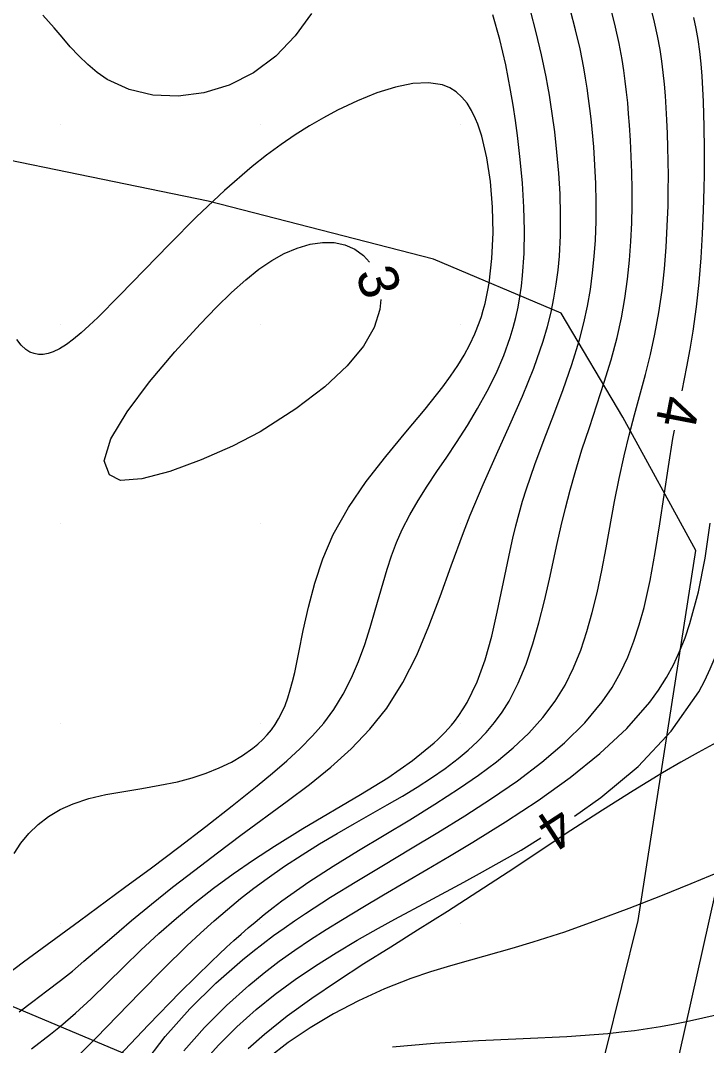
# Model space of a CAD drawing. Extents: x 2602990 to 2605851, y 618069 to 619180.
# Drawn here: x 2603388 to 2603422.3, y 618573.9 to 618625.2 of the extents above; entities that cross this region are included whole.
import ezdxf

# ---------------------------------------------------------------- set-up
doc = ezdxf.new("R2010")
doc.units = 0
for name, color, linetype in [('DTM Contours Major', 7, 'Continuous'), ('DTM Contours Major Text', 7, 'Continuous'), ('DTM Contours Minor', 7, 'Continuous'), ('DTM Contours Minor Text', 7, 'Continuous'), ('Exist DTM Crownline', 7, 'Continuous'), ('Exist DTM QL2 LIDAR Elevation Point', 7, 'Continuous'), ('Exist Roads EOP', 7, 'Continuous'), ('PH Exist DTM Breakline', 7, 'Continuous'), ('PH Exist DTM Obscure Area', 7, 'Continuous')]:
    doc.layers.add(name, color=color, linetype=linetype)

msp = doc.modelspace()

# ---------------------------------------------------------------- linework, layer by layer
at = {"layer": 'DTM Contours Major'}
for points in [[(2603421.115, 618606.655), (2603421.353, 618607.864), (2603421.517, 618608.748), (2603421.666, 618609.636), (2603421.834, 618610.857), (2603421.967, 618612.086), (2603422.067, 618613.309), (2603422.14, 618614.512), (2603422.189, 618615.684), (2603422.219, 618616.811), (2603422.229, 618617.466), (2603422.234, 618618.721), (2603422.219, 618619.914), (2603422.206, 618620.493), (2603422.186, 618621.142), (2603422.157, 618621.78), (2603422.119, 618622.408), (2603422.067, 618623.027), (2603422, 618623.638), (2603421.913, 618624.241), (2603421.814, 618624.797), (2603421.697, 618625.349)], [(2603394.113, 618572.85), (2603395.244, 618574.318), (2603396.479, 618575.703), (2603397.777, 618576.988), (2603399.101, 618578.155), (2603399.62, 618578.578), (2603400.139, 618578.983), (2603400.66, 618579.373), (2603401.186, 618579.751), (2603401.718, 618580.12), (2603402.258, 618580.484), (2603403.521, 618581.297), (2603404.826, 618582.103), (2603406.162, 618582.906), (2603407.517, 618583.714), (2603408.879, 618584.535), (2603410.237, 618585.374), (2603411.573, 618586.237), (2603412.868, 618587.13), (2603414.096, 618588.057), (2603415.23, 618589.021), (2603416.246, 618590.028), (2603417.118, 618591.081), (2603417.604, 618591.803), (2603418.024, 618592.548), (2603418.387, 618593.319), (2603418.699, 618594.117), (2603418.969, 618594.945), (2603419.205, 618595.803), (2603419.51, 618597.152), (2603419.77, 618598.554), (2603420, 618599.987), (2603420.428, 618602.862), (2603420.655, 618604.261), (2603420.734, 618604.691)]]:
    msp.add_lwpolyline(points, dxfattribs=at)
at = {"layer": 'DTM Contours Minor'}
for points in [[(2603392.894, 618573.313), (2603394.401, 618574.903), (2603395.992, 618576.541), (2603397.555, 618578.086), (2603397.937, 618578.45), (2603398.311, 618578.798), (2603398.677, 618579.133), (2603399.036, 618579.453), (2603399.39, 618579.761), (2603399.738, 618580.056), (2603400.19, 618580.425), (2603400.636, 618580.777), (2603401.081, 618581.113), (2603401.527, 618581.438), (2603401.976, 618581.754), (2603402.431, 618582.064), (2603403.651, 618582.856), (2603404.912, 618583.634), (2603407.476, 618585.179), (2603408.741, 618585.959), (2603409.967, 618586.752), (2603410.914, 618587.407), (2603411.814, 618588.082), (2603412.657, 618588.783), (2603413.434, 618589.517), (2603414.137, 618590.29), (2603414.754, 618591.109), (2603415.251, 618591.923), (2603415.676, 618592.778), (2603416.038, 618593.671), (2603416.348, 618594.598), (2603416.616, 618595.555), (2603416.852, 618596.538), (2603417.089, 618597.658), (2603417.308, 618598.797), (2603417.736, 618601.105), (2603417.963, 618602.259), (2603418.213, 618603.402), (2603418.467, 618604.432), (2603418.736, 618605.45), (2603419.278, 618607.468), (2603419.528, 618608.474), (2603419.751, 618609.484), (2603419.949, 618610.58), (2603420.106, 618611.676), (2603420.226, 618612.766), (2603420.313, 618613.843), (2603420.372, 618614.898), (2603420.407, 618615.926), (2603420.42, 618616.686), (2603420.423, 618617.426), (2603420.416, 618618.149), (2603420.401, 618618.855), (2603420.379, 618619.547), (2603420.349, 618620.225), (2603420.317, 618620.827), (2603420.277, 618621.42), (2603420.229, 618622.007), (2603420.169, 618622.589), (2603420.096, 618623.168), (2603420.008, 618623.746), (2603419.882, 618624.427), (2603419.731, 618625.108), (2603419.556, 618625.792)], [(2603387.239, 618577.371), (2603388.146, 618578.068), (2603389.074, 618578.749), (2603390.949, 618580.111), (2603393.204, 618581.776), (2603394.549, 618582.776), (2603395.914, 618583.804), (2603397.272, 618584.841), (2603398.593, 618585.871), (2603399.849, 618586.878), (2603400.609, 618587.507), (2603401.326, 618588.128), (2603401.995, 618588.748), (2603402.612, 618589.377), (2603403.173, 618590.021), (2603403.673, 618590.691), (2603404.153, 618591.467), (2603404.564, 618592.275), (2603404.918, 618593.107), (2603405.226, 618593.954), (2603405.499, 618594.809), (2603405.749, 618595.663), (2603406.141, 618597.046), (2603406.347, 618597.726), (2603406.57, 618598.397), (2603406.819, 618599.058), (2603407.103, 618599.709), (2603407.48, 618600.444), (2603407.902, 618601.168), (2603408.359, 618601.888), (2603408.84, 618602.609), (2603409.332, 618603.336), (2603409.826, 618604.074), (2603410.363, 618604.912), (2603410.877, 618605.769), (2603411.359, 618606.641), (2603411.799, 618607.525), (2603412.186, 618608.419), (2603412.512, 618609.319), (2603412.664, 618609.823), (2603412.795, 618610.33), (2603412.905, 618610.842), (2603412.997, 618611.361), (2603413.072, 618611.889), (2603413.13, 618612.428), (2603413.203, 618613.535), (2603413.221, 618614.681), (2603413.191, 618615.855), (2603413.12, 618617.046), (2603413.012, 618618.243), (2603412.874, 618619.435), (2603412.772, 618620.195), (2603412.657, 618620.953), (2603412.529, 618621.714), (2603412.283, 618622.981), (2603411.989, 618624.247), (2603411.645, 618625.49)], [(2603387.922, 618575.557), (2603388.61, 618576.081), (2603389.309, 618576.602), (2603390, 618577.128), (2603390.594, 618577.602), (2603391.175, 618578.087), (2603392.336, 618579.085), (2603392.932, 618579.6), (2603393.551, 618580.126), (2603394.55, 618580.95), (2603395.61, 618581.795), (2603396.717, 618582.654), (2603397.862, 618583.524), (2603399.032, 618584.398), (2603401.345, 618586.101), (2603402.456, 618586.942), (2603403.53, 618587.812), (2603404.546, 618588.727), (2603405.485, 618589.705), (2603406.327, 618590.764), (2603407.133, 618592.044), (2603407.826, 618593.419), (2603408.439, 618594.867), (2603409.003, 618596.363), (2603409.548, 618597.885), (2603410.168, 618599.568), (2603410.508, 618600.434), (2603411.152, 618601.96), (2603411.821, 618603.466), (2603412.485, 618604.945), (2603413.116, 618606.39), (2603413.684, 618607.792), (2603414.158, 618609.145), (2603414.373, 618609.875), (2603414.552, 618610.592), (2603414.699, 618611.298), (2603414.815, 618611.998), (2603414.904, 618612.695), (2603414.968, 618613.394), (2603415.022, 618614.431), (2603415.032, 618615.474), (2603415.003, 618616.519), (2603414.941, 618617.562), (2603414.849, 618618.598), (2603414.734, 618619.623), (2603414.611, 618620.539), (2603414.542, 618620.995), (2603414.469, 618621.452), (2603414.389, 618621.911), (2603414.304, 618622.373), (2603414.075, 618623.479), (2603413.812, 618624.592), (2603413.518, 618625.696)], [(2603388.543, 618573.707), (2603389.494, 618574.432), (2603390, 618574.836), (2603390.751, 618575.49), (2603391.528, 618576.216), (2603392.333, 618576.996), (2603393.165, 618577.812), (2603394.028, 618578.645), (2603394.922, 618579.476), (2603395.803, 618580.252), (2603396.715, 618581.01), (2603397.66, 618581.749), (2603398.638, 618582.471), (2603399.652, 618583.174), (2603400.704, 618583.859), (2603402.136, 618584.734), (2603405.018, 618586.433), (2603406.377, 618587.281), (2603407.622, 618588.141), (2603408.706, 618589.026), (2603408.892, 618589.2), (2603409.07, 618589.374), (2603409.241, 618589.551), (2603409.405, 618589.731), (2603409.562, 618589.913), (2603409.712, 618590.099), (2603409.94, 618590.405), (2603410.152, 618590.723), (2603410.349, 618591.052), (2603410.847, 618592.078), (2603411.25, 618593.189), (2603411.581, 618594.363), (2603411.862, 618595.577), (2603412.365, 618598.031), (2603412.499, 618598.655), (2603412.64, 618599.274), (2603412.791, 618599.89), (2603412.953, 618600.505), (2603413.129, 618601.122), (2603413.32, 618601.743), (2603413.741, 618602.971), (2603414.205, 618604.216), (2603414.687, 618605.469), (2603415.16, 618606.723), (2603415.599, 618607.97), (2603415.978, 618609.2), (2603416.197, 618610.055), (2603416.377, 618610.899), (2603416.521, 618611.734), (2603416.632, 618612.563), (2603416.714, 618613.386), (2603416.769, 618614.206), (2603416.803, 618615.154), (2603416.809, 618616.097), (2603416.79, 618617.031), (2603416.748, 618617.956), (2603416.687, 618618.867), (2603416.608, 618619.763), (2603416.556, 618620.278), (2603416.498, 618620.788), (2603416.433, 618621.296), (2603416.361, 618621.803), (2603416.281, 618622.312), (2603416.192, 618622.823), (2603416.002, 618623.773), (2603415.78, 618624.732), (2603415.526, 618625.694)], [(2603402.567, 618625.549), (2603401.751, 618624.425), (2603400.77, 618623.416), (2603399.651, 618622.576), (2603398.447, 618621.965), (2603397.18, 618621.575), (2603395.891, 618621.407), (2603394.627, 618621.462), (2603393.429, 618621.741), (2603392.341, 618622.245), (2603391.833, 618622.594), (2603391.36, 618622.991), (2603390.914, 618623.426), (2603390.49, 618623.886), (2603390.081, 618624.359), (2603389.681, 618624.834), (2603389.122, 618625.472)], [(2603390.825, 618573.301), (2603391.789, 618574.256), (2603392.856, 618575.35), (2603393.992, 618576.522), (2603395.161, 618577.711), (2603396.329, 618578.859), (2603397.012, 618579.502), (2603397.686, 618580.11), (2603398.352, 618580.686), (2603399.014, 618581.231), (2603399.674, 618581.748), (2603400.336, 618582.239), (2603401.211, 618582.847), (2603402.089, 618583.42), (2603402.968, 618583.963), (2603403.844, 618584.482), (2603404.713, 618584.983), (2603406.349, 618585.917), (2603407.11, 618586.361), (2603407.85, 618586.81), (2603408.565, 618587.269), (2603409.25, 618587.744), (2603409.9, 618588.238), (2603410.396, 618588.655), (2603410.866, 618589.091), (2603411.307, 618589.553), (2603411.719, 618590.042), (2603412.101, 618590.564), (2603412.451, 618591.122), (2603412.905, 618592.009), (2603413.3, 618592.969), (2603413.643, 618593.985), (2603413.947, 618595.044), (2603414.22, 618596.131), (2603414.473, 618597.231), (2603414.865, 618599.007), (2603415.065, 618599.895), (2603415.276, 618600.785), (2603415.503, 618601.676), (2603415.751, 618602.569), (2603416.097, 618603.694), (2603416.469, 618604.822), (2603416.848, 618605.951), (2603417.218, 618607.081), (2603417.562, 618608.208), (2603417.861, 618609.332), (2603418.076, 618610.309), (2603418.248, 618611.279), (2603418.381, 618612.242), (2603418.479, 618613.195), (2603418.547, 618614.135), (2603418.59, 618615.061), (2603418.609, 618615.916), (2603418.611, 618616.756), (2603418.597, 618617.581), (2603418.569, 618618.391), (2603418.529, 618619.185), (2603418.479, 618619.963), (2603418.436, 618620.519), (2603418.388, 618621.069), (2603418.333, 618621.615), (2603418.269, 618622.158), (2603418.194, 618622.701), (2603418.109, 618623.246), (2603417.96, 618624.051), (2603417.784, 618624.865), (2603417.581, 618625.686)], [(2603387.68, 618583.48), (2603388.018, 618584.003), (2603388.419, 618584.49), (2603388.881, 618584.936), (2603389.404, 618585.336), (2603389.987, 618585.684), (2603390.63, 618585.975), (2603391.425, 618586.234), (2603392.276, 618586.434), (2603393.164, 618586.597), (2603394.069, 618586.746), (2603394.971, 618586.9), (2603395.852, 618587.082), (2603396.586, 618587.277), (2603397.284, 618587.507), (2603397.942, 618587.771), (2603398.553, 618588.068), (2603399.115, 618588.396), (2603399.621, 618588.753), (2603399.882, 618588.967), (2603400.124, 618589.193), (2603400.347, 618589.429), (2603400.553, 618589.679), (2603400.741, 618589.943), (2603400.912, 618590.223), (2603401.083, 618590.553), (2603401.236, 618590.905), (2603401.374, 618591.279), (2603401.499, 618591.677), (2603401.614, 618592.099), (2603401.721, 618592.546), (2603401.934, 618593.558), (2603402.153, 618594.659), (2603402.407, 618595.823), (2603402.721, 618597.026), (2603403.125, 618598.244), (2603403.645, 618599.453), (2603404.406, 618600.805), (2603405.303, 618602.111), (2603406.279, 618603.37), (2603407.28, 618604.581), (2603408.248, 618605.742), (2603409.13, 618606.854), (2603409.522, 618607.391), (2603409.879, 618607.92), (2603410.2, 618608.446), (2603410.487, 618608.976), (2603410.74, 618609.512), (2603410.958, 618610.061), (2603411.064, 618610.375), (2603411.161, 618610.694), (2603411.248, 618611.02), (2603411.325, 618611.354), (2603411.394, 618611.696), (2603411.454, 618612.046), (2603411.596, 618613.273), (2603411.653, 618614.559), (2603411.626, 618615.859), (2603411.521, 618617.13), (2603411.339, 618618.325), (2603411.086, 618619.4), (2603410.99, 618619.709), (2603410.888, 618620.001), (2603410.777, 618620.275), (2603410.576, 618620.69), (2603410.348, 618621.054), (2603410.092, 618621.367), (2603409.803, 618621.625), (2603409.48, 618621.827), (2603409.119, 618621.972), (2603408.425, 618622.083), (2603407.633, 618622.043), (2603406.764, 618621.867), (2603405.833, 618621.574), (2603404.86, 618621.18), (2603403.861, 618620.702), (2603403.162, 618620.329), (2603402.459, 618619.921), (2603401.751, 618619.475), (2603401.037, 618618.99), (2603400.318, 618618.462), (2603399.592, 618617.888), (2603398.2, 618616.679), (2603396.811, 618615.362), (2603395.454, 618614.002), (2603392.949, 618611.42), (2603391.86, 618610.327), (2603391.432, 618609.919), (2603391.029, 618609.555), (2603390.65, 618609.238), (2603390.293, 618608.972), (2603389.955, 618608.76), (2603389.635, 618608.605), (2603389.379, 618608.521), (2603389.134, 618608.478), (2603388.9, 618608.477), (2603388.678, 618608.516), (2603388.468, 618608.596), (2603388.271, 618608.716), (2603388.028, 618608.935), (2603387.809, 618609.22)], [(2603392.446, 618602.446), (2603392.177, 618603.152), (2603392.523, 618604.246), (2603393.331, 618605.604), (2603394.447, 618607.1), (2603395.718, 618608.607), (2603396.99, 618610), (2603397.808, 618610.845), (2603398.562, 618611.58), (2603399.267, 618612.209), (2603399.933, 618612.74), (2603400.572, 618613.177), (2603401.196, 618613.527), (2603401.849, 618613.806), (2603402.488, 618613.992), (2603403.105, 618614.082), (2603403.69, 618614.074), (2603404.235, 618613.964), (2603404.729, 618613.752), (2603405.165, 618613.436), (2603405.461, 618613.102)], [(2603406.036, 618611.233), (2603405.99, 618610.721), (2603405.705, 618609.83), (2603405.165, 618608.89), (2603404.346, 618607.899), (2603403.227, 618606.856), (2603401.785, 618605.757), (2603400, 618604.601), (2603398.612, 618603.883), (2603397.046, 618603.194), (2603395.473, 618602.62), (2603394.067, 618602.247), (2603393, 618602.16), (2603392.446, 618602.446)], [(2603415.719, 618585.357), (2603417.038, 618586.283), (2603418.907, 618587.851), (2603420.572, 618589.613), (2603421.941, 618591.587), (2603422.243, 618592.148), (2603422.519, 618592.726), (2603422.77, 618593.322), (2603422.998, 618593.937), (2603423.204, 618594.572), (2603423.389, 618595.227), (2603423.898, 618597.707), (2603424.225, 618600.268), (2603424.44, 618602.719), (2603424.611, 618604.866), (2603424.807, 618606.517), (2603425.097, 618607.48), (2603425.195, 618607.712), (2603425.302, 618607.893), (2603425.414, 618608.052), (2603425.523, 618608.219), (2603425.625, 618608.425), (2603425.714, 618608.7)], [(2603396.173, 618573.607), (2603397.208, 618574.78), (2603398.3, 618575.875), (2603399.422, 618576.881), (2603400.185, 618577.505), (2603400.952, 618578.09), (2603401.725, 618578.644), (2603402.508, 618579.173), (2603403.303, 618579.685), (2603404.114, 618580.188), (2603405.128, 618580.8), (2603406.171, 618581.416), (2603408.343, 618582.686), (2603409.476, 618583.355), (2603410.641, 618584.055), (2603412.27, 618585.066), (2603413.909, 618586.145), (2603415.504, 618587.287), (2603417.002, 618588.489), (2603418.35, 618589.746), (2603419.495, 618591.056), (2603419.936, 618591.67), (2603420.329, 618592.298), (2603420.678, 618592.941), (2603420.986, 618593.605), (2603421.26, 618594.291), (2603421.502, 618595.003), (2603421.93, 618596.596), (2603422.263, 618598.281), (2603422.523, 618600.02)], [(2603424.124, 618589.747), (2603421.918, 618588.54), (2603421.048, 618588.053), (2603420.13, 618587.522), (2603418.654, 618586.628), (2603417.119, 618585.656), (2603415.549, 618584.635), (2603412.407, 618582.559), (2603410.886, 618581.561), (2603409.367, 618580.584), (2603407.87, 618579.64), (2603406.527, 618578.801), (2603405.182, 618577.956), (2603403.857, 618577.099), (2603402.572, 618576.228), (2603401.347, 618575.339), (2603400.204, 618574.429), (2603399.389, 618573.708)], [(2603397.057, 618572.932), (2603397.907, 618573.894), (2603398.823, 618574.809), (2603399.789, 618575.673), (2603400.748, 618576.446), (2603401.738, 618577.174), (2603402.754, 618577.862), (2603403.792, 618578.517), (2603404.849, 618579.146), (2603405.921, 618579.755), (2603406.736, 618580.203), (2603408.41, 618581.105), (2603410.18, 618582.055), (2603411.117, 618582.566), (2603413.051, 618583.658), (2603414.043, 618584.268)], [(2603423.006, 618582.571), (2603421.553, 618581.972), (2603420.023, 618581.351), (2603418.441, 618580.728), (2603416.834, 618580.123), (2603415.226, 618579.553), (2603413.643, 618579.039), (2603412.583, 618578.725), (2603410.523, 618578.15), (2603409.518, 618577.863), (2603408.525, 618577.559), (2603407.541, 618577.224), (2603406.213, 618576.704), (2603404.916, 618576.113), (2603403.667, 618575.463), (2603402.487, 618574.762), (2603401.392, 618574.022), (2603400.402, 618573.251)], [(2603406.617, 618573.809), (2603408.71, 618573.993), (2603410.916, 618574.117), (2603413.155, 618574.215), (2603415.343, 618574.323), (2603417.402, 618574.477), (2603418.079, 618574.548), (2603418.737, 618574.63), (2603419.384, 618574.722), (2603420.026, 618574.827), (2603420.672, 618574.944), (2603421.327, 618575.073), (2603422.974, 618575.448)]]:
    msp.add_lwpolyline(points, dxfattribs=at)
at = {"layer": 'Exist DTM Crownline'}
msp.add_spline([(2603233.488, 618380.754), (2603285.185, 618400.095), (2603335.457, 618418.629), (2603390.812, 618439.069), (2603440.087, 618457.325), (2603493.996, 618477.231), (2603542.655, 618495.301), (2603600.808, 618516.867), (2603653.659, 618536.362), (2603706.222, 618555.742), (2603764.811, 618577.593), (2603823.52, 618599.847), (2603878.564, 618620.56), (2603937.951, 618643.078), (2603997.369, 618665.789), (2604036.209, 618680.665), (2604055.311, 618688.017)], degree=3, dxfattribs=at)
at = {"layer": 'Exist DTM QL2 LIDAR Elevation Point'}
for p, q in [((2603390, 618620), (2603390, 618620)), ((2603400, 618620), (2603400, 618620)), ((2603410, 618620), (2603410, 618620)), ((2603390, 618610), (2603390, 618610)), ((2603400, 618610), (2603400, 618610)), ((2603410, 618610), (2603410, 618610)), ((2603390, 618600), (2603390, 618600)), ((2603400, 618600), (2603400, 618600)), ((2603410, 618600), (2603410, 618600)), ((2603390, 618590), (2603390, 618590)), ((2603400, 618590), (2603400, 618590)), ((2603410, 618590), (2603410, 618590)), ((2603390, 618580), (2603390, 618580)), ((2603400, 618580), (2603400, 618580)), ((2603410, 618580), (2603410, 618580))]:
    msp.add_line(p, q, dxfattribs=at)
at = {"layer": 'Exist Roads EOP'}
for points in [[(2603230.17, 618389.98), (2603282.929, 618409.597), (2603332.773, 618427.868), (2603388.167, 618448.413), (2603437.203, 618466.721), (2603490.778, 618486.527), (2603539.039, 618504.558), (2603597.451, 618526.156), (2603651.053, 618545.972), (2603705.208, 618566.084), (2603762.02, 618587.183), (2603820.334, 618609.162), (2603876.341, 618629.99), (2603934.909, 618652.28), (2603996.409, 618675.568), (2604033.216, 618689.957), (2604052.01, 618697.199)], [(2604034.633, 618668.486), (2603984.89, 618650.123), (2603936.767, 618631.654), (2603888.195, 618613.335), (2603837.766, 618594.258), (2603782.918, 618573.705), (2603731.939, 618554.39), (2603671.126, 618532.171), (2603621.822, 618514.106), (2603561.545, 618491.877), (2603506.421, 618471.293), (2603452.163, 618451.33), (2603398.364, 618431.316), (2603341.431, 618410.355), (2603281.65, 618388.199), (2603223.033, 618366.475), (2603185.717, 618352.612)]]:
    msp.add_spline(points, degree=3, dxfattribs=at)
at = {"layer": 'PH Exist DTM Breakline'}
msp.add_lwpolyline([(2603408.22, 618711.909), (2603415.864, 618676.266), (2603422.019, 618648.891), (2603426.776, 618631.517), (2603427.443, 618626.233), (2603427.478, 618620.512), (2603427.295, 618608.569), (2603425.141, 618592.108), (2603420.965, 618573.458), (2603416.114, 618558.205), (2603413.059, 618550.236), (2603411.173, 618537.294), (2603410.55, 618525.353), (2603410.291, 618510.77), (2603410.807, 618500.206), (2603412.958, 618489.948), (2603414.564, 618484.094), (2603414.609, 618480.322), (2603413.96, 618476.113), (2603411.856, 618470.088), (2603407.732, 618462.124), (2603403.683, 618456.863), (2603402.289, 618454.592)], dxfattribs=at)
at = {"layer": 'PH Exist DTM Obscure Area'}
for points in [[(2603415.062, 618610.55), (2603408.666, 618613.245), (2603397.386, 618616.155), (2603380.334, 618619.663), (2603369.118, 618622.826), (2603357.376, 618622.185), (2603344.501, 618610.191), (2603345.683, 618605.363), (2603345.666, 618601.682), (2603345.573, 618595.591), (2603345.433, 618592.8), (2603344.964, 618587.79), (2603341.454, 618583.555), (2603337.398, 618584.59), (2603330.182, 618588.114), (2603322.13, 618589.549), (2603312.672, 618588.833), (2603302.01, 618588.504), (2603289.628, 618586.533), (2603284.025, 618582.562), (2603282.198, 618572.038)], [(2603414.824, 618563.614), (2603418.913, 618580.137), (2603421.794, 618598.652), (2603418.146, 618605.332), (2603415.062, 618610.55)], [(2603338.976, 618569.608), (2603342.869, 618574.284), (2603345.549, 618577.444), (2603349.255, 618582.82), (2603351.683, 618586.235), (2603355.179, 618587.487), (2603362.856, 618587.45), (2603371.356, 618586.775), (2603379.328, 618582.041), (2603384.951, 618576.937), (2603394.703, 618572.83)]]:
    msp.add_lwpolyline(points, dxfattribs=at)

# ---------------------------------------------------------------- texts
at = {"layer": 'DTM Contours Major Text'}
msp.add_text('4', height=2, rotation=259.0367, dxfattribs=at).set_placement((2603420.063, 618606.506))
at = {"layer": 'DTM Contours Minor Text'}
for s, rotation, p in [('3', 287.1082, (2603404.759, 618612.547)), ('4', 213.0104, (2603414.898, 618585.986))]:
    msp.add_text(s, height=2, rotation=rotation, dxfattribs=at).set_placement(p)

doc.saveas('drawing.dxf')
